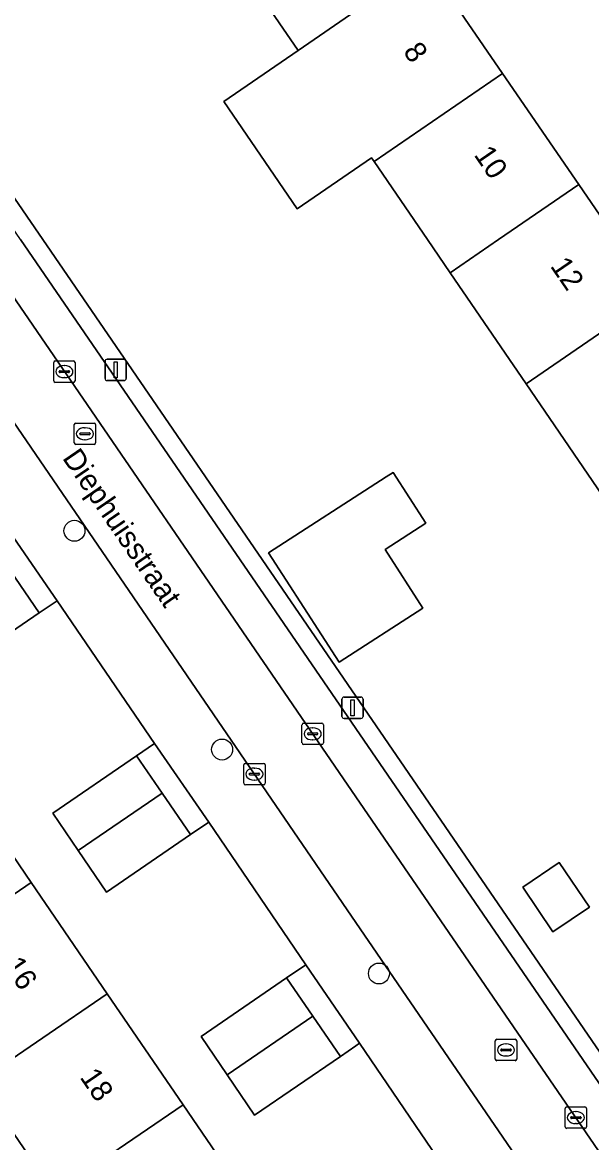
# Model space of a CAD drawing. Extents: x 157445 to 158888, y 383061 to 384688.
# Drawn here: x 158484.4 to 158511, y 383707.8 to 383760.1 of the extents above; entities that cross this region are included whole.
import ezdxf

# ---------------------------------------------------------------- set-up
doc = ezdxf.new("R2010")
doc.units = 0
for name, color, linetype in [('IMGEO_Boom', 7, 'Continuous'), ('IMGEO_Erf', 7, 'Continuous'), ('IMGEO_Kolk', 7, 'Continuous'), ('IMGEO_Lichtmast', 7, 'Continuous'), ('IMGEO_Openbare_ruimte_label', 7, 'Continuous'), ('IMGEO_Pand', 7, 'Continuous'), ('IMGEO_Pand_nummerreeks', 7, 'Continuous'), ('IMGEO_Parkeervlak_open', 7, 'Continuous'), ('IMGEO_Rijbaan_lokaal_open', 7, 'Continuous'), ('IMGEO_Rioolput', 7, 'Continuous'), ('IMGEO_Voetpad_open', 7, 'Continuous')]:
    doc.layers.add(name, color=color, linetype=linetype)

msp = doc.modelspace()

# ---------------------------------------------------------------- linework, layer by layer
at = {"layer": 'IMGEO_Boom'}
for centre in [(158486.842, 383736.385), (158493.746, 383726.16), (158501.079, 383715.691)]:
    msp.add_circle(centre, 0.489, dxfattribs=at)
at = {"layer": 'IMGEO_Erf'}
for points in [[(158475.159, 383764.884), (158485.364, 383750), (158500, 383728.653), (158524.917, 383692.311)], [(158532.816, 383706.882), (158529.265, 383712.077), (158525.713, 383717.273), (158522.162, 383722.468), (158518.61, 383727.663), (158515.059, 383732.858), (158511.507, 383738.054), (158507.957, 383743.248), (158504.405, 383748.444), (158503.341, 383750), (158500.854, 383753.639), (158500.731, 383753.819), (158497.254, 383751.44), (158493.823, 383756.453), (158497.302, 383758.833), (158493.75, 383764.029)], [(158503.302, 383762.948), (158506.861, 383757.758), (158510.42, 383752.568), (158512.181, 383750), (158513.979, 383747.378), (158517.537, 383742.188), (158521.096, 383736.998), (158524.655, 383731.808), (158528.214, 383726.618), (158531.772, 383721.428), (158535.331, 383716.238), (158538.89, 383711.047), (158542.534, 383705.733)], [(158504.077, 383706.687), (158500.175, 383712.428), (158500, 383712.308), (158499.277, 383711.814), (158495.268, 383709.073), (158493.985, 383710.958), (158492.764, 383712.754), (158496.764, 383715.489), (158497.659, 383716.101), (158493.129, 383722.767), (158492.273, 383722.182), (158488.349, 383719.499), (158487.02, 383721.443), (158485.825, 383723.189), (158489.75, 383725.873), (158490.578, 383726.437), (158486.035, 383733.117), (158485.196, 383732.543), (158481.253, 383729.847)], [(158481.275, 383725.14), (158484.824, 383719.943), (158488.373, 383714.747), (158491.923, 383709.55), (158495.471, 383704.354), (158499.021, 383699.156), (158500, 383697.723), (158502.57, 383693.96), (158506.119, 383688.763), (158509.753, 383683.443), (158503.734, 383679.332), (158500.099, 383684.652), (158500, 383684.797), (158496.548, 383689.847), (158492.997, 383695.042), (158489.445, 383700.238), (158485.894, 383705.433), (158482.343, 383710.628)]]:
    msp.add_lwpolyline(points, dxfattribs=at)
for points in [[(158503.264, 383736.744), (158501.363, 383735.513), (158503.133, 383732.772), (158499.218, 383730.242), (158495.918, 383735.348), (158501.422, 383738.905), (158501.736, 383739.108)], [(158509.508, 383720.88), (158510.922, 383718.785), (158509.215, 383717.633), (158507.802, 383719.728)]]:
    msp.add_lwpolyline(points, close=True, dxfattribs=at)
at = {"layer": 'IMGEO_Kolk'}
for p, q in [((158485.872, 383743.398), (158485.872, 383744.25)), ((158485.947, 383744.324), (158486.799, 383744.324)), ((158486.131, 383743.818), (158486.131, 383743.83)), ((158486.174, 383743.867), (158486.572, 383743.867)), ((158486.36, 383744.104), (158486.385, 383744.104)), ((158486.615, 383743.83), (158486.615, 383743.818)), ((158486.873, 383744.25), (158486.873, 383743.398)), ((158486.799, 383743.324), (158485.947, 383743.324)), ((158486.569, 383743.781), (158486.171, 383743.781)), ((158486.383, 383743.544), (158486.358, 383743.544)), ((158497.481, 383726.467), (158497.481, 383727.319)), ((158497.556, 383727.393), (158498.408, 383727.393)), ((158497.969, 383727.173), (158497.994, 383727.173)), ((158498.482, 383727.319), (158498.482, 383726.467)), ((158497.74, 383726.887), (158497.74, 383726.899)), ((158498.178, 383726.85), (158497.78, 383726.85)), ((158497.783, 383726.936), (158498.181, 383726.936)), ((158497.992, 383726.613), (158497.967, 383726.613)), ((158498.224, 383726.899), (158498.224, 383726.887)), ((158498.408, 383726.393), (158497.556, 383726.393)), ((158494.832, 383725.512), (158495.684, 383725.512)), ((158494.757, 383724.586), (158494.757, 383725.438)), ((158495.016, 383725.006), (158495.016, 383725.018)), ((158495.059, 383725.055), (158495.457, 383725.055)), ((158495.245, 383725.292), (158495.27, 383725.292)), ((158495.5, 383725.018), (158495.5, 383725.006)), ((158495.758, 383725.438), (158495.758, 383724.586)), ((158495.684, 383724.512), (158494.832, 383724.512)), ((158495.454, 383724.969), (158495.056, 383724.969)), ((158495.268, 383724.732), (158495.243, 383724.732)), ((158509.783, 383708.529), (158509.783, 383709.381)), ((158509.858, 383709.455), (158510.71, 383709.455)), ((158510.784, 383709.381), (158510.784, 383708.529)), ((158510.042, 383708.949), (158510.042, 383708.961)), ((158510.48, 383708.912), (158510.082, 383708.912)), ((158510.085, 383708.998), (158510.483, 383708.998)), ((158510.271, 383709.235), (158510.296, 383709.235)), ((158510.526, 383708.961), (158510.526, 383708.949)), ((158510.71, 383708.455), (158509.858, 383708.455)), ((158510.294, 383708.675), (158510.269, 383708.675))]:
    msp.add_line(p, q, dxfattribs=at)
for points in [[(158485.872, 383743.398), (158485.872, 383744.25)], [(158485.947, 383744.324), (158486.799, 383744.324)], [(158486.873, 383744.25), (158486.873, 383743.398)], [(158486.799, 383743.324), (158485.947, 383743.324)], [(158497.481, 383726.467), (158497.481, 383727.319)], [(158497.556, 383727.393), (158498.408, 383727.393)], [(158498.482, 383727.319), (158498.482, 383726.467)], [(158498.408, 383726.393), (158497.556, 383726.393)], [(158494.832, 383725.512), (158495.684, 383725.512)], [(158494.757, 383724.586), (158494.757, 383725.438)], [(158495.758, 383725.438), (158495.758, 383724.586)], [(158495.684, 383724.512), (158494.832, 383724.512)], [(158509.783, 383708.529), (158509.783, 383709.381)], [(158509.858, 383709.455), (158510.71, 383709.455)], [(158510.784, 383709.381), (158510.784, 383708.529)], [(158510.71, 383708.455), (158509.858, 383708.455)]]:
    msp.add_lwpolyline(points, dxfattribs=at)
for centre, radius, start, end in [((158485.949, 383744.248), 0.0765, 91.552, 178.448), ((158485.949, 383744.248), 0.0765, 91.552, 178.448), ((158486.171, 383743.827), 0.0403, 85.8775, 175.7526), ((158486.576, 383743.829), 0.0386, 1.7309, 96.639), ((158486.797, 383744.248), 0.0765, 1.552, 88.448), ((158486.797, 383744.248), 0.0765, 1.552, 88.448), ((158485.949, 383743.4), 0.0765, 181.552, 268.448), ((158485.949, 383743.4), 0.0765, 181.552, 268.448), ((158486.168, 383743.817), 0.0366, 178.938, 274.7102), ((158486.572, 383743.824), 0.043, 264.8664, 352.4533), ((158486.797, 383743.4), 0.0765, 271.552, 358.448), ((158486.797, 383743.4), 0.0765, 271.552, 358.448), ((158497.558, 383727.317), 0.0765, 91.552, 178.448), ((158497.558, 383727.317), 0.0765, 91.552, 178.448), ((158498.406, 383727.317), 0.0765, 1.552, 88.448), ((158498.406, 383727.317), 0.0765, 1.552, 88.448), ((158497.78, 383726.896), 0.0403, 85.8775, 175.7526), ((158497.777, 383726.886), 0.0366, 178.938, 274.7102), ((158498.181, 383726.893), 0.043, 264.8664, 352.4533), ((158498.185, 383726.898), 0.0386, 1.7309, 96.639), ((158497.558, 383726.469), 0.0765, 181.552, 268.448), ((158497.558, 383726.469), 0.0765, 181.552, 268.448), ((158498.406, 383726.469), 0.0765, 271.552, 358.448), ((158498.406, 383726.469), 0.0765, 271.552, 358.448), ((158494.834, 383725.436), 0.0765, 91.552, 178.448), ((158494.834, 383725.436), 0.0765, 91.552, 178.448), ((158495.682, 383725.436), 0.0765, 1.552, 88.448), ((158495.682, 383725.436), 0.0765, 1.552, 88.448), ((158495.056, 383725.015), 0.0403, 85.8775, 175.7526), ((158495.053, 383725.005), 0.0366, 178.938, 274.7102), ((158495.457, 383725.012), 0.043, 264.8664, 352.4533), ((158495.461, 383725.017), 0.0386, 1.7309, 96.639), ((158494.834, 383724.588), 0.0765, 181.552, 268.448), ((158494.834, 383724.588), 0.0765, 181.552, 268.448), ((158495.682, 383724.588), 0.0765, 271.552, 358.448), ((158495.682, 383724.588), 0.0765, 271.552, 358.448), ((158509.86, 383709.379), 0.0765, 91.552, 178.448), ((158509.86, 383709.379), 0.0765, 91.552, 178.448), ((158510.708, 383709.379), 0.0765, 1.552, 88.448), ((158510.708, 383709.379), 0.0765, 1.552, 88.448), ((158510.082, 383708.958), 0.0403, 85.8775, 175.7526), ((158510.079, 383708.948), 0.0366, 178.938, 274.7102), ((158510.483, 383708.955), 0.043, 264.8664, 352.4533), ((158510.487, 383708.96), 0.0386, 1.7309, 96.639), ((158509.86, 383708.531), 0.0765, 181.552, 268.448), ((158509.86, 383708.531), 0.0765, 181.552, 268.448), ((158510.708, 383708.531), 0.0765, 271.552, 358.448), ((158510.708, 383708.531), 0.0765, 271.552, 358.448)]:
    msp.add_arc(centre, radius, start, end, dxfattribs=at)
for centre, major_axis, ratio, start_param, end_param in [((158486.359, 383743.824), (-0.387, 0.002), 0.722429, 4.712389, 7.853982), ((158486.384, 383743.824), (-0.39, 0.002), 0.717154, 1.570796, 4.712389), ((158497.968, 383726.893), (-0.387, 0.002), 0.722429, 4.712389, 7.853982), ((158497.993, 383726.893), (-0.39, 0.002), 0.717154, 1.570796, 4.712389), ((158495.244, 383725.012), (-0.387, 0.002), 0.722429, 4.712389, 7.853982), ((158495.269, 383725.012), (-0.39, 0.002), 0.717154, 1.570796, 4.712389), ((158510.27, 383708.955), (-0.387, 0.002), 0.722429, 4.712389, 7.853982), ((158510.295, 383708.955), (-0.39, 0.002), 0.717154, 1.570796, 4.712389)]:
    msp.add_ellipse(centre, major_axis=major_axis, ratio=ratio, start_param=start_param, end_param=end_param, dxfattribs=at)
at = {"layer": 'IMGEO_Lichtmast'}
for p, q in [((158488.373, 383744.407), (158489.163, 383744.407)), ((158489.163, 383744.407), (158488.373, 383744.407)), ((158488.273, 383743.507), (158488.273, 383744.307)), ((158488.273, 383744.307), (158488.273, 383743.507)), ((158489.263, 383744.307), (158489.263, 383743.507)), ((158489.263, 383743.507), (158489.263, 383744.307)), ((158489.163, 383743.407), (158488.373, 383743.407)), ((158488.373, 383743.407), (158489.163, 383743.407)), ((158499.348, 383727.712), (158499.348, 383728.512)), ((158499.348, 383728.512), (158499.348, 383727.712)), ((158499.448, 383728.612), (158500.238, 383728.612)), ((158500.238, 383728.612), (158499.448, 383728.612)), ((158500.338, 383728.512), (158500.338, 383727.712)), ((158500.338, 383727.712), (158500.338, 383728.512)), ((158500.238, 383727.612), (158499.448, 383727.612)), ((158499.448, 383727.612), (158500.238, 383727.612))]:
    msp.add_line(p, q, dxfattribs=at)
for points in [[(158488.693, 383744.282), (158488.843, 383744.282), (158488.843, 383743.532), (158488.693, 383743.532), (158488.693, 383744.282)], [(158499.768, 383728.487), (158499.918, 383728.487), (158499.918, 383727.737), (158499.768, 383727.737), (158499.768, 383728.487)]]:
    msp.add_lwpolyline(points, dxfattribs=at)
for centre, start, end in [((158488.373, 383744.307), 90, 180), ((158488.373, 383744.307), 90, 180), ((158489.163, 383744.307), 0, 90), ((158489.163, 383744.307), 360, 90), ((158488.373, 383743.507), 180, 270), ((158488.373, 383743.507), 180, 270), ((158489.163, 383743.507), 270, 0), ((158489.163, 383743.507), 270, 0), ((158499.448, 383728.512), 90, 180), ((158499.448, 383728.512), 90, 180), ((158500.238, 383728.512), 0, 90), ((158500.238, 383728.512), 360, 90), ((158499.448, 383727.712), 180, 270), ((158499.448, 383727.712), 180, 270), ((158500.238, 383727.712), 270, 0), ((158500.238, 383727.712), 270, 0)]:
    msp.add_arc(centre, 0.1, start, end, dxfattribs=at)
at = {"layer": 'IMGEO_Pand'}
for points in [[(158497.302, 383758.833), (158500, 383760.684), (158503.302, 383762.948), (158500, 383767.764), (158499.743, 383768.138), (158493.75, 383764.029)], [(158503.302, 383762.948), (158500, 383760.684), (158497.302, 383758.833), (158493.823, 383756.453), (158497.254, 383751.44), (158500.731, 383753.819), (158500.854, 383753.639), (158506.861, 383757.758)], [(158510.42, 383752.568), (158506.861, 383757.758), (158500.854, 383753.639), (158503.341, 383750), (158504.405, 383748.444), (158506.674, 383750)], [(158507.957, 383743.248), (158513.979, 383747.378), (158512.181, 383750), (158510.42, 383752.568), (158506.674, 383750), (158504.405, 383748.444)], [(158507.957, 383743.248), (158511.507, 383738.054), (158517.537, 383742.188), (158513.979, 383747.378)], [(158501.422, 383738.905), (158495.918, 383735.348), (158499.218, 383730.242), (158503.133, 383732.772), (158501.363, 383735.513), (158503.264, 383736.744), (158501.736, 383739.108)], [(158483.846, 383734.517), (158479.901, 383731.823), (158481.253, 383729.847), (158485.196, 383732.543)], [(158487.02, 383721.443), (158490.945, 383724.124), (158489.75, 383725.873), (158485.825, 383723.189)], [(158484.824, 383719.943), (158481.275, 383725.14), (158475.24, 383721.018), (158478.792, 383715.823)], [(158487.02, 383721.443), (158488.349, 383719.499), (158492.273, 383722.182), (158490.945, 383724.124)], [(158507.802, 383719.728), (158509.215, 383717.633), (158510.922, 383718.785), (158509.508, 383720.88)], [(158488.373, 383714.747), (158484.824, 383719.943), (158478.792, 383715.823), (158482.343, 383710.628)], [(158497.991, 383713.694), (158496.764, 383715.489), (158492.764, 383712.754), (158493.985, 383710.958)], [(158488.373, 383714.747), (158482.343, 383710.628), (158485.894, 383705.433), (158491.923, 383709.55)], [(158497.991, 383713.694), (158493.985, 383710.958), (158495.268, 383709.073), (158499.277, 383711.814)], [(158485.894, 383705.433), (158489.445, 383700.238), (158495.471, 383704.354), (158491.923, 383709.55)]]:
    msp.add_lwpolyline(points, close=True, dxfattribs=at)
at = {"layer": 'IMGEO_Parkeervlak_open'}
msp.add_lwpolyline([(158471.398, 383765.665), (158482.139, 383750), (158500, 383723.952), (158524.561, 383688.133), (158526.057, 383689.159), (158500, 383727.139), (158484.316, 383750), (158472.876, 383766.675)], close=True, dxfattribs=at)
at = {"layer": 'IMGEO_Rijbaan_lokaal_open'}
msp.add_lwpolyline([(158471.398, 383765.665), (158468.695, 383763.816), (158478.152, 383750), (158500, 383718.083), (158521.798, 383686.239), (158524.561, 383688.133), (158500, 383723.952), (158482.139, 383750)], close=True, dxfattribs=at)
at = {"layer": 'IMGEO_Rioolput'}
for p, q in [((158486.831, 383740.494), (158486.831, 383741.346)), ((158486.906, 383741.42), (158487.758, 383741.42)), ((158487.832, 383741.346), (158487.832, 383740.494)), ((158487.09, 383740.914), (158487.09, 383740.926)), ((158487.528, 383740.877), (158487.13, 383740.877)), ((158487.133, 383740.963), (158487.531, 383740.963)), ((158487.319, 383741.2), (158487.344, 383741.2)), ((158487.574, 383740.926), (158487.574, 383740.914)), ((158487.758, 383740.42), (158486.906, 383740.42)), ((158487.342, 383740.64), (158487.317, 383740.64)), ((158506.518, 383711.692), (158506.518, 383712.544)), ((158506.593, 383712.618), (158507.445, 383712.618)), ((158507.519, 383712.544), (158507.519, 383711.692)), ((158506.777, 383712.112), (158506.777, 383712.124)), ((158507.215, 383712.075), (158506.817, 383712.075)), ((158506.82, 383712.161), (158507.218, 383712.161)), ((158507.006, 383712.398), (158507.031, 383712.398)), ((158507.261, 383712.124), (158507.261, 383712.112)), ((158507.445, 383711.618), (158506.593, 383711.618)), ((158507.029, 383711.838), (158507.004, 383711.838))]:
    msp.add_line(p, q, dxfattribs=at)
for points in [[(158486.831, 383740.494), (158486.831, 383741.346)], [(158486.906, 383741.42), (158487.758, 383741.42)], [(158487.832, 383741.346), (158487.832, 383740.494)], [(158487.758, 383740.42), (158486.906, 383740.42)], [(158506.518, 383711.692), (158506.518, 383712.544)], [(158506.593, 383712.618), (158507.445, 383712.618)], [(158507.519, 383712.544), (158507.519, 383711.692)], [(158507.445, 383711.618), (158506.593, 383711.618)]]:
    msp.add_lwpolyline(points, dxfattribs=at)
for centre, radius, start, end in [((158486.908, 383741.344), 0.0765, 91.552, 178.448), ((158486.908, 383741.344), 0.0765, 91.552, 178.448), ((158487.756, 383741.344), 0.0765, 1.552, 88.448), ((158487.756, 383741.344), 0.0765, 1.552, 88.448), ((158487.13, 383740.923), 0.0403, 85.8775, 175.7526), ((158487.127, 383740.913), 0.0366, 178.938, 274.7102), ((158487.531, 383740.92), 0.043, 264.8664, 352.4533), ((158487.535, 383740.925), 0.0386, 1.7309, 96.639), ((158486.908, 383740.496), 0.0765, 181.552, 268.448), ((158486.908, 383740.496), 0.0765, 181.552, 268.448), ((158487.756, 383740.496), 0.0765, 271.552, 358.448), ((158487.756, 383740.496), 0.0765, 271.552, 358.448), ((158506.595, 383712.542), 0.0765, 91.552, 178.448), ((158506.595, 383712.542), 0.0765, 91.552, 178.448), ((158507.443, 383712.542), 0.0765, 1.552, 88.448), ((158507.443, 383712.542), 0.0765, 1.552, 88.448), ((158506.817, 383712.121), 0.0403, 85.8775, 175.7526), ((158506.814, 383712.111), 0.0366, 178.938, 274.7102), ((158507.218, 383712.118), 0.043, 264.8664, 352.4533), ((158507.222, 383712.123), 0.0386, 1.7309, 96.639), ((158506.595, 383711.694), 0.0765, 181.552, 268.448), ((158506.595, 383711.694), 0.0765, 181.552, 268.448), ((158507.443, 383711.694), 0.0765, 271.552, 358.448), ((158507.443, 383711.694), 0.0765, 271.552, 358.448)]:
    msp.add_arc(centre, radius, start, end, dxfattribs=at)
for centre, major_axis, ratio, start_param, end_param in [((158487.318, 383740.92), (-0.387, 0.002), 0.722429, 4.712389, 7.853982), ((158487.343, 383740.92), (-0.39, 0.002), 0.717154, 1.570796, 4.712389), ((158507.005, 383712.118), (-0.387, 0.002), 0.722429, 4.712389, 7.853982), ((158507.03, 383712.118), (-0.39, 0.002), 0.717154, 1.570796, 4.712389)]:
    msp.add_ellipse(centre, major_axis=major_axis, ratio=ratio, start_param=start_param, end_param=end_param, dxfattribs=at)
at = {"layer": 'IMGEO_Voetpad_open'}
for points in [[(158484.316, 383750), (158500, 383727.139), (158526.057, 383689.159), (158529.163, 383691.463), (158528.554, 383691.298), (158525.68, 383691.703), (158525.07, 383692.088), (158524.917, 383692.311), (158500, 383728.653), (158485.364, 383750), (158475.159, 383764.884)], [(158483.492, 383736.797), (158486.035, 383733.117), (158490.578, 383726.437), (158493.129, 383722.767), (158497.659, 383716.101), (158500.175, 383712.428), (158504.077, 383706.687), (158507.81, 383701.238), (158511.073, 383696.396), (158515.328, 383690.179), (158517.378, 383687.206), (158517.661, 383686.795), (158517.828, 383685.986), (158517.656, 383683.985), (158517.485, 383683.527), (158521.798, 383686.239), (158500, 383718.083), (158478.152, 383750)]]:
    msp.add_lwpolyline(points, dxfattribs=at)
for points in [[(158483.492, 383736.797), (158482.671, 383736.236), (158483.846, 383734.517), (158485.196, 383732.543), (158486.035, 383733.117)], [(158490.578, 383726.437), (158489.75, 383725.873), (158490.945, 383724.124), (158492.273, 383722.182), (158493.129, 383722.767)], [(158497.659, 383716.101), (158496.764, 383715.489), (158497.991, 383713.694), (158499.277, 383711.814), (158500, 383712.308), (158500.175, 383712.428)]]:
    msp.add_lwpolyline(points, close=True, dxfattribs=at)

# ---------------------------------------------------------------- texts
at = {"layer": 'IMGEO_Openbare_ruimte_label'}
msp.add_text('Diephuisstraat', height=1, rotation=304.4052, dxfattribs=at).set_placement((158486.25, 383739.784))
at = {"layer": 'IMGEO_Pand_nummerreeks'}
for s, rotation, p in [('8', 304.4346, (158502.18, 383758.788)), ('10', 304.4368, (158505.49, 383753.959)), ('12', 304.4368, (158509.058, 383748.756)), ('16', 304.3322, (158483.508, 383716.056)), ('18', 304.3322, (158487.066, 383710.844))]:
    msp.add_text(s, height=1, rotation=rotation, dxfattribs=at).set_placement(p)

doc.saveas('drawing.dxf')
